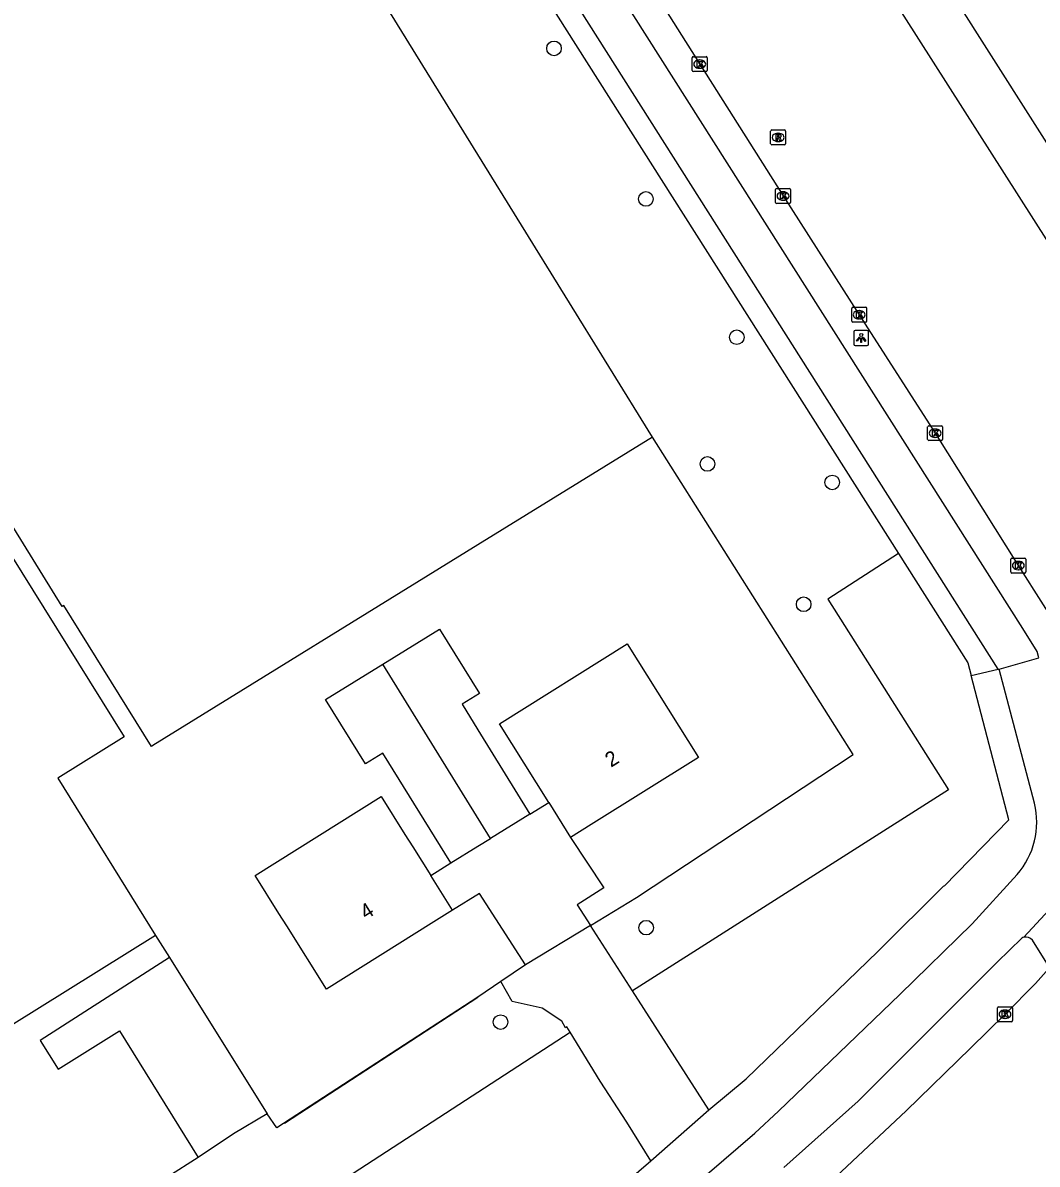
# Model space of a CAD drawing. Extents: x 158838 to 160074, y 386376 to 387776.
# Drawn here: x 159969.5 to 160037.4, y 387295.9 to 387372.3 of the extents above; entities that cross this region are included whole.
import ezdxf

# ---------------------------------------------------------------- set-up
doc = ezdxf.new("R2010")
doc.units = 0
for name, color, linetype in [('IMGEO_Boom', 7, 'Continuous'), ('IMGEO_Fietspad_gesloten', 7, 'Continuous'), ('IMGEO_Fietspad_open', 7, 'Continuous'), ('IMGEO_Groenvoorziening', 7, 'Continuous'), ('IMGEO_Hek', 7, 'Continuous'), ('IMGEO_Kolk', 7, 'Continuous'), ('IMGEO_Lichtpunt', 7, 'Continuous'), ('IMGEO_OVBaan_gesloten', 7, 'Continuous'), ('IMGEO_Pand', 7, 'Continuous'), ('IMGEO_Pand_nummerreeks', 7, 'Continuous'), ('IMGEO_Rijbaan_lokaal_gesloten', 7, 'Continuous'), ('IMGEO_Rijbaan_regionaal_gesloten', 7, 'Continuous'), ('IMGEO_Rioolput', 7, 'Continuous'), ('IMGEO_Voetpad_open', 7, 'Continuous')]:
    doc.layers.add(name, color=color, linetype=linetype)

msp = doc.modelspace()

# ---------------------------------------------------------------- linework, layer by layer
at = {"layer": 'IMGEO_Boom'}
for centre in [(160005.091, 387370.611), (160011.239, 387360.529), (160017.326, 387351.273), (160015.363, 387342.784), (160023.715, 387341.546), (160021.804, 387333.388), (160011.26, 387311.735), (160001.509, 387305.409)]:
    msp.add_circle(centre, 0.489, dxfattribs=at)
at = {"layer": 'IMGEO_Fietspad_gesloten'}
for points in [[(160034.82, 387329.041), (159961.204, 387445.139), (159918.848, 387511.897), (159898.27, 387544.32)], [(160037.55, 387329.807), (160037.444, 387330.224), (160036.467, 387331.772), (160001.349, 387387.118), (159978.228, 387423.557), (159970.759, 387435.328), (159970.154, 387436.277)], [(160034.889, 387329.047), (160037.55, 387329.807)], [(160034.82, 387329.041), (160034.889, 387329.047)]]:
    msp.add_lwpolyline(points, dxfattribs=at)
at = {"layer": 'IMGEO_Fietspad_open'}
for points in [[(160037.249, 387320.061), (160034.889, 387329.047)], [(160013.268, 387293.454), (160018.533, 387297.984), (160020.118, 387299.438), (160028.247, 387307.257), (160033.085, 387311.999), (160036.094, 387315.301)], [(160036.549, 387311.093), (160038.251, 387312.938), (160038.291, 387312.874), (160038.687, 387313.119), (160040.052, 387310.915)], [(160020.485, 387295.683), (160025.454, 387300.125), (160030.033, 387304.689), (160032.149, 387306.813), (160034.765, 387309.426), (160036.402, 387311.033)]]:
    msp.add_lwpolyline(points, dxfattribs=at)
for centre, radius, start, end in [((160032.14, 387318.781), 5.267, 318.65083, 14.07107), ((160036.688, 387310.542), 0.568, 104.17061, 120.23634)]:
    msp.add_arc(centre, radius, start, end, dxfattribs=at)
at = {"layer": 'IMGEO_Groenvoorziening'}
for points in [[(160007.534, 387311.883), (160010.612, 387313.751), (160025.117, 387323.325), (160011.695, 387344.589)], [(160028.154, 387336.779), (160023.418, 387333.739), (160031.507, 387320.956), (160010.346, 387307.498)], [(159979.349, 387309.73), (159985.891, 387299.28)], [(160001.528, 387308.121), (160000, 387307.085), (159986.539, 387298.328), (159985.891, 387299.28)], [(159980.695, 387288.186), (160006.167, 387304.734)], [(159985.891, 387299.28), (159983.63, 387297.929), (159981.27, 387296.343)]]:
    msp.add_lwpolyline(points, dxfattribs=at)
at = {"layer": 'IMGEO_Hek'}
for points in [[(160010.612, 387313.751), (160025.117, 387323.325), (160011.695, 387344.589)], [(159987.038, 387298.653), (160000, 387307.085)]]:
    msp.add_lwpolyline(points, dxfattribs=at)
at = {"layer": 'IMGEO_Kolk'}
for p, q in [((160014.344, 387369.129), (160014.344, 387369.981)), ((160014.419, 387370.055), (160015.271, 387370.055)), ((160014.832, 387369.835), (160014.857, 387369.835)), ((160015.345, 387369.981), (160015.345, 387369.129)), ((160015.271, 387369.055), (160014.419, 387369.055)), ((160014.855, 387369.275), (160014.83, 387369.275)), ((160019.927, 387360.301), (160019.927, 387361.153)), ((160020.002, 387361.227), (160020.854, 387361.227)), ((160020.928, 387361.153), (160020.928, 387360.301)), ((160020.438, 387360.447), (160020.413, 387360.447)), ((160020.415, 387361.007), (160020.44, 387361.007)), ((160020.854, 387360.227), (160020.002, 387360.227)), ((160025.021, 387352.347), (160025.021, 387353.199)), ((160025.096, 387353.273), (160025.948, 387353.273)), ((160025.509, 387353.053), (160025.534, 387353.053)), ((160026.022, 387353.199), (160026.022, 387352.347)), ((160025.948, 387352.273), (160025.096, 387352.273)), ((160025.532, 387352.493), (160025.507, 387352.493)), ((160030.106, 387344.419), (160030.106, 387345.271)), ((160030.181, 387345.345), (160031.033, 387345.345)), ((160030.594, 387345.125), (160030.619, 387345.125)), ((160031.107, 387345.271), (160031.107, 387344.419)), ((160031.033, 387344.345), (160030.181, 387344.345)), ((160030.617, 387344.565), (160030.592, 387344.565)), ((160035.675, 387335.556), (160035.675, 387336.408)), ((160035.75, 387336.482), (160036.602, 387336.482)), ((160036.163, 387336.262), (160036.188, 387336.262)), ((160036.676, 387336.408), (160036.676, 387335.556)), ((160036.602, 387335.482), (160035.75, 387335.482)), ((160036.186, 387335.702), (160036.161, 387335.702)), ((160034.783, 387305.513), (160034.783, 387306.365)), ((160034.858, 387306.439), (160035.71, 387306.439)), ((160035.271, 387306.219), (160035.296, 387306.219)), ((160035.784, 387306.365), (160035.784, 387305.513)), ((160035.71, 387305.439), (160034.858, 387305.439)), ((160035.294, 387305.659), (160035.269, 387305.659))]:
    msp.add_line(p, q, dxfattribs=at)
for points in [[(160014.344, 387369.129), (160014.344, 387369.981)], [(160014.419, 387370.055), (160015.271, 387370.055)], [(160014.665, 387369.755), (160014.788, 387369.755), (160014.788, 387369.604), (160014.918, 387369.755), (160015.082, 387369.755), (160014.936, 387369.604), (160015.089, 387369.355), (160014.937, 387369.355), (160014.852, 387369.519), (160014.788, 387369.452), (160014.788, 387369.355), (160014.665, 387369.355), (160014.665, 387369.755)], [(160015.345, 387369.981), (160015.345, 387369.129)], [(160015.271, 387369.055), (160014.419, 387369.055)], [(160019.927, 387360.301), (160019.927, 387361.153)], [(160020.002, 387361.227), (160020.854, 387361.227)], [(160020.928, 387361.153), (160020.928, 387360.301)], [(160020.248, 387360.927), (160020.371, 387360.927), (160020.371, 387360.776), (160020.501, 387360.927), (160020.665, 387360.927), (160020.519, 387360.776), (160020.672, 387360.527), (160020.52, 387360.527), (160020.435, 387360.691), (160020.371, 387360.624), (160020.371, 387360.527), (160020.248, 387360.527), (160020.248, 387360.927)], [(160020.854, 387360.227), (160020.002, 387360.227)], [(160025.021, 387352.347), (160025.021, 387353.199)], [(160025.096, 387353.273), (160025.948, 387353.273)], [(160025.342, 387352.973), (160025.465, 387352.973), (160025.465, 387352.822), (160025.595, 387352.973), (160025.759, 387352.973), (160025.613, 387352.822), (160025.766, 387352.573), (160025.614, 387352.573), (160025.529, 387352.737), (160025.465, 387352.67), (160025.465, 387352.573), (160025.342, 387352.573), (160025.342, 387352.973)], [(160026.022, 387353.199), (160026.022, 387352.347)], [(160025.948, 387352.273), (160025.096, 387352.273)], [(160030.106, 387344.419), (160030.106, 387345.271)], [(160030.181, 387345.345), (160031.033, 387345.345)], [(160030.427, 387345.045), (160030.55, 387345.045), (160030.55, 387344.894), (160030.68, 387345.045), (160030.844, 387345.045), (160030.698, 387344.894), (160030.851, 387344.645), (160030.699, 387344.645), (160030.614, 387344.809), (160030.55, 387344.742), (160030.55, 387344.645), (160030.427, 387344.645), (160030.427, 387345.045)], [(160031.107, 387345.271), (160031.107, 387344.419)], [(160031.033, 387344.345), (160030.181, 387344.345)], [(160035.675, 387335.556), (160035.675, 387336.408)], [(160035.75, 387336.482), (160036.602, 387336.482)], [(160035.996, 387336.182), (160036.119, 387336.182), (160036.119, 387336.031), (160036.249, 387336.182), (160036.413, 387336.182), (160036.267, 387336.031), (160036.42, 387335.782), (160036.268, 387335.782), (160036.183, 387335.946), (160036.119, 387335.879), (160036.119, 387335.782), (160035.996, 387335.782), (160035.996, 387336.182)], [(160036.676, 387336.408), (160036.676, 387335.556)], [(160036.602, 387335.482), (160035.75, 387335.482)], [(160034.783, 387305.513), (160034.783, 387306.365)], [(160034.858, 387306.439), (160035.71, 387306.439)], [(160035.104, 387306.139), (160035.227, 387306.139), (160035.227, 387305.988), (160035.357, 387306.139), (160035.521, 387306.139), (160035.375, 387305.988), (160035.528, 387305.739), (160035.376, 387305.739), (160035.291, 387305.903), (160035.227, 387305.836), (160035.227, 387305.739), (160035.104, 387305.739), (160035.104, 387306.139)], [(160035.784, 387306.365), (160035.784, 387305.513)], [(160035.71, 387305.439), (160034.858, 387305.439)]]:
    msp.add_lwpolyline(points, dxfattribs=at)
for centre, start, end in [((160014.421, 387369.979), 91.55205, 178.44795), ((160014.421, 387369.979), 91.55205, 178.44795), ((160015.269, 387369.979), 1.55205, 88.44795), ((160015.269, 387369.979), 1.55205, 88.44795), ((160014.421, 387369.131), 181.55205, 268.44795), ((160014.421, 387369.131), 181.55205, 268.44795), ((160015.269, 387369.131), 271.55205, 358.44795), ((160015.269, 387369.131), 271.55205, 358.44795), ((160020.004, 387361.151), 91.55205, 178.44795), ((160020.004, 387361.151), 91.55205, 178.44795), ((160020.852, 387361.151), 1.55205, 88.44795), ((160020.852, 387361.151), 1.55205, 88.44795), ((160020.004, 387360.303), 181.55205, 268.44795), ((160020.004, 387360.303), 181.55205, 268.44795), ((160020.852, 387360.303), 271.55205, 358.44795), ((160020.852, 387360.303), 271.55205, 358.44795), ((160025.098, 387353.197), 91.55205, 178.44795), ((160025.098, 387353.197), 91.55205, 178.44795), ((160025.946, 387353.197), 1.55205, 88.44795), ((160025.946, 387353.197), 1.55205, 88.44795), ((160025.098, 387352.349), 181.55205, 268.44795), ((160025.098, 387352.349), 181.55205, 268.44795), ((160025.946, 387352.349), 271.55205, 358.44795), ((160025.946, 387352.349), 271.55205, 358.44795), ((160030.183, 387345.269), 91.55205, 178.44795), ((160030.183, 387345.269), 91.55205, 178.44795), ((160031.031, 387345.269), 1.55205, 88.44795), ((160031.031, 387345.269), 1.55205, 88.44795), ((160030.183, 387344.421), 181.55205, 268.44795), ((160030.183, 387344.421), 181.55205, 268.44795), ((160031.031, 387344.421), 271.55205, 358.44795), ((160031.031, 387344.421), 271.55205, 358.44795), ((160035.752, 387336.406), 91.55205, 178.44795), ((160035.752, 387336.406), 91.55205, 178.44795), ((160036.6, 387336.406), 1.55205, 88.44795), ((160036.6, 387336.406), 1.55205, 88.44795), ((160035.752, 387335.558), 181.55205, 268.44795), ((160035.752, 387335.558), 181.55205, 268.44795), ((160036.6, 387335.558), 271.55205, 358.44795), ((160036.6, 387335.558), 271.55205, 358.44795), ((160034.86, 387306.363), 91.55205, 178.44795), ((160034.86, 387306.363), 91.55205, 178.44795), ((160035.708, 387306.363), 1.55205, 88.44795), ((160035.708, 387306.363), 1.55205, 88.44795), ((160034.86, 387305.515), 181.55205, 268.44795), ((160034.86, 387305.515), 181.55205, 268.44795), ((160035.708, 387305.515), 271.55205, 358.44795), ((160035.708, 387305.515), 271.55205, 358.44795)]:
    msp.add_arc(centre, 0.0765, start, end, dxfattribs=at)
for centre, major_axis, ratio, start_param, end_param in [((160014.831, 387369.555), (-0.387, 0.002), 0.722429, 4.712389, 7.853982), ((160014.856, 387369.555), (-0.39, 0.002), 0.717154, 1.570796, 4.712389), ((160020.414, 387360.727), (-0.387, 0.002), 0.722429, 4.712389, 7.853982), ((160020.439, 387360.727), (-0.39, 0.002), 0.717154, 1.570796, 4.712389), ((160025.508, 387352.773), (-0.387, 0.002), 0.722429, 4.712389, 7.853982), ((160025.533, 387352.773), (-0.39, 0.002), 0.717154, 1.570796, 4.712389), ((160030.593, 387344.845), (-0.387, 0.002), 0.722429, 4.712389, 7.853982), ((160030.618, 387344.845), (-0.39, 0.002), 0.717154, 1.570796, 4.712389), ((160036.162, 387335.982), (-0.387, 0.002), 0.722429, 4.712389, 7.853982), ((160036.187, 387335.982), (-0.39, 0.002), 0.717154, 1.570796, 4.712389), ((160035.27, 387305.939), (-0.387, 0.002), 0.722429, 4.712389, 7.853982), ((160035.295, 387305.939), (-0.39, 0.002), 0.717154, 1.570796, 4.712389)]:
    msp.add_ellipse(centre, major_axis=major_axis, ratio=ratio, start_param=start_param, end_param=end_param, dxfattribs=at)
at = {"layer": 'IMGEO_Lichtpunt'}
for p, q in [((160025.158, 387351.621), (160025.158, 387350.814)), ((160025.158, 387351.621), (160025.158, 387350.814)), ((160026.06, 387351.716), (160025.252, 387351.716)), ((160026.06, 387351.716), (160025.252, 387351.716)), ((160026.154, 387350.814), (160026.154, 387351.621)), ((160026.154, 387350.814), (160026.154, 387351.621)), ((160025.252, 387350.72), (160026.06, 387350.72)), ((160025.252, 387350.72), (160026.06, 387350.72))]:
    msp.add_line(p, q, dxfattribs=at)
for points in [[(160025.532, 387351.285), (160025.571, 387351.257), (160025.383, 387350.995), (160025.345, 387351.022), (160025.532, 387351.285)], [(160025.634, 387351.237), (160025.681, 387351.237), (160025.681, 387350.915), (160025.634, 387350.915), (160025.634, 387351.237)], [(160025.744, 387351.257), (160025.782, 387351.284), (160025.969, 387351.022), (160025.93, 387350.994), (160025.744, 387351.257)]]:
    msp.add_lwpolyline(points, dxfattribs=at)
msp.add_circle((160025.657, 387351.419), 0.0994, dxfattribs=at)
for centre, start, end in [((160025.252, 387351.621), 90, 180), ((160025.252, 387351.621), 90, 180), ((160026.06, 387351.621), 0, 90), ((160026.06, 387351.621), 0, 90), ((160025.252, 387350.814), 180, 270), ((160025.252, 387350.814), 180, 270), ((160026.06, 387350.814), 270, 0), ((160026.06, 387350.814), 270, 360)]:
    msp.add_arc(centre, 0.0946, start, end, dxfattribs=at)
at = {"layer": 'IMGEO_OVBaan_gesloten'}
for points in [[(160056.293, 387335.603), (160055.727, 387336.514), (160023.773, 387386.809), (160021.583, 387390.226), (160019.176, 387393.961)], [(160016.233, 387391.968), (160018.574, 387388.333), (160020.96, 387384.608), (160052.434, 387335.239), (160052.522, 387335.284), (160053.578, 387333.493)]]:
    msp.add_lwpolyline(points, dxfattribs=at)
at = {"layer": 'IMGEO_Pand'}
for points in [[(160011.695, 387344.589), (160000, 387363.506), (159966.98, 387416.918)], [(160011.695, 387344.589), (160000, 387337.37), (159978.24, 387323.938), (159978.141, 387323.877), (159972.275, 387333.304), (159972.162, 387333.234), (159951.954, 387365.937), (159951.408, 387366.821)], [(159950.359, 387366.169), (159976.32, 387324.521), (159971.861, 387321.742), (159978.421, 387311.219)], [(159978.421, 387311.219), (159951.29, 387294.307), (159918.754, 387346.515), (159933.514, 387355.694)], [(159993.623, 387329.383), (159997.428, 387331.73), (160000.095, 387327.407), (159998.938, 387326.693), (160000, 387324.972), (160003.477, 387319.336)], [(160004.738, 387320.114), (160001.437, 387325.382), (160009.987, 387330.739), (160014.755, 387323.129), (160007.587, 387318.638), (160006.205, 387317.772)], [(159998.178, 387316.067), (159993.639, 387323.424), (159992.465, 387322.699), (159989.797, 387327.023), (159993.623, 387329.383)], [(160000.829, 387317.703), (159993.623, 387329.383)], [(159998.29, 387312.902), (159997.055, 387312.127), (159989.859, 387307.613), (159987.203, 387311.849), (159986.672, 387312.695), (159985.078, 387315.237), (159993.509, 387320.526), (159995.103, 387317.984), (159995.634, 387317.138), (159996.834, 387315.224)], [(160004.738, 387320.114), (160006.205, 387317.772)], [(160003.477, 387319.336), (160000.829, 387317.703)], [(159998.178, 387316.067), (160000, 387317.191), (160000.829, 387317.703)], [(159998.29, 387312.902), (159996.834, 387315.224)]]:
    msp.add_lwpolyline(points, dxfattribs=at)
at = {"layer": 'IMGEO_Rijbaan_lokaal_gesloten'}
msp.add_lwpolyline([(160038.033, 387308.79), (160037.316, 387308.003), (160035.284, 387305.939), (160032.98, 387303.658), (160028.676, 387299.472), (160023.984, 387295.073), (160023.373, 387294.534), (160022.348, 387293.602)], dxfattribs=at)
at = {"layer": 'IMGEO_Rijbaan_regionaal_gesloten'}
msp.add_lwpolyline([(160008.648, 387379.402), (160009.304, 387378.362), (160014.845, 387369.555), (160020.428, 387360.727), (160025.522, 387352.773), (160030.607, 387344.845), (160036.176, 387335.982), (160039.503, 387330.722), (160041.225, 387328.014), (160042.276, 387326.342)], dxfattribs=at)
at = {"layer": 'IMGEO_Rioolput'}
for p, q in [((160019.595, 387364.224), (160019.595, 387365.076)), ((160019.67, 387365.15), (160020.522, 387365.15)), ((160020.083, 387364.93), (160020.108, 387364.93)), ((160020.596, 387365.076), (160020.596, 387364.224)), ((160020.522, 387364.15), (160019.67, 387364.15)), ((160020.106, 387364.37), (160020.081, 387364.37))]:
    msp.add_line(p, q, dxfattribs=at)
for points in [[(160019.595, 387364.224), (160019.595, 387365.076)], [(160019.67, 387365.15), (160020.522, 387365.15)], [(160020.596, 387365.076), (160020.596, 387364.224)], [(160020.522, 387364.15), (160019.67, 387364.15)], [(160020.184, 387364.848), (160019.932, 387364.85), (160019.932, 387364.45)], [(160019.932, 387364.45), (160020.056, 387364.45), (160020.056, 387364.612), (160020.067, 387364.612)], [(160020.11, 387364.769), (160020.056, 387364.769), (160020.056, 387364.688)], [(160020.056, 387364.688), (160020.108, 387364.688)], [(160020.114, 387364.583), (160020.185, 387364.45), (160020.325, 387364.45), (160020.26, 387364.576)]]:
    msp.add_lwpolyline(points, dxfattribs=at)
for centre, radius, start, end in [((160019.672, 387365.074), 0.0765, 91.55205, 178.44795), ((160019.672, 387365.074), 0.0765, 91.55205, 178.44795), ((160020.52, 387365.074), 0.0765, 1.55205, 88.44795), ((160020.52, 387365.074), 0.0765, 1.55205, 88.44795), ((160019.672, 387364.226), 0.0765, 181.55205, 268.44795), ((160019.672, 387364.226), 0.0765, 181.55205, 268.44795), ((160020.066, 387364.559), 0.0533, 26.02933, 88.69889), ((160020.092, 387364.877), 0.19, 274.7715, 282.96867), ((160020.116, 387364.673), 0.0964, 77.00612, 93.18647), ((160020.13, 387364.73), 0.0378, 276.66336, 79.67722), ((160020.183, 387364.738), 0.109, 350.36119, 89.41601), ((160020.181, 387364.738), 0.112, 277.58423, 350.98172), ((160020.165, 387364.523), 0.108, 29.51342, 73.79051), ((160020.52, 387364.226), 0.0765, 271.55205, 358.44795), ((160020.52, 387364.226), 0.0765, 271.55205, 358.44795)]:
    msp.add_arc(centre, radius, start, end, dxfattribs=at)
for centre, major_axis, ratio, start_param, end_param in [((160020.082, 387364.65), (-0.387, 0.002), 0.722429, 4.712389, 7.853982), ((160020.107, 387364.65), (-0.39, 0.002), 0.717154, 1.570796, 4.712389)]:
    msp.add_ellipse(centre, major_axis=major_axis, ratio=ratio, start_param=start_param, end_param=end_param, dxfattribs=at)
at = {"layer": 'IMGEO_Voetpad_open'}
for points in [[(159963.47, 387439.118), (159991.715, 387394.26), (159995.22, 387388.73), (160028.154, 387336.779)], [(160028.154, 387336.779), (160032.785, 387329.475), (160033.01, 387328.617)], [(160033.01, 387328.617), (160034.82, 387329.041)], [(160015.446, 387299.539), (160017.955, 387301.613), (160026.767, 387310.14), (160031.181, 387314.536), (160031.211, 387314.518), (160035.547, 387318.945), (160033.01, 387328.617)], [(160003.477, 387319.336), (160004.738, 387320.114)], [(160006.205, 387317.772), (160008.427, 387314.401), (160006.65, 387313.262), (160007.534, 387311.883)], [(159996.834, 387315.224), (159998.178, 387316.067)], [(160003.175, 387309.237), (160000.107, 387314.021), (159998.29, 387312.902)], [(160007.534, 387311.883), (160003.175, 387309.237)], [(160010.346, 387307.498), (160007.534, 387311.883)], [(159978.421, 387311.219), (159979.349, 387309.73)], [(160038.091, 387309.36), (160037.116, 387310.905)], [(159979.349, 387309.73), (159970.694, 387304.178), (159971.893, 387302.259), (159976.003, 387304.821), (159981.27, 387296.343)], [(160003.175, 387309.237), (160001.528, 387308.121)], [(160006.167, 387304.734), (160005.939, 387305.105), (160005.859, 387305.036), (160005.611, 387305.486), (160004.293, 387306.339), (160002.297, 387306.785), (160001.528, 387308.121)], [(160015.446, 387299.539), (160010.346, 387307.498)], [(160011.579, 387296.117), (160009.966, 387298.709), (160008.179, 387301.466), (160006.167, 387304.734)], [(160011.579, 387296.117), (160015.446, 387299.539)], [(159981.27, 387296.343), (159977.196, 387293.762)], [(159990.193, 387278.574), (159993.397, 387281.182), (160008.362, 387293.364), (160011.579, 387296.117)]]:
    msp.add_lwpolyline(points, dxfattribs=at)
msp.add_arc((160036.684, 387310.551), 0.559, 39.33641, 103.97568, dxfattribs=at)

# ---------------------------------------------------------------- texts
at = {"layer": 'IMGEO_Pand_nummerreeks'}
for s, rotation, p in [('2', 32.06919, (160008.906, 387322.438)), ('4', 32.10119, (159992.501, 387312.246))]:
    msp.add_text(s, height=1, rotation=rotation, dxfattribs=at).set_placement(p)

doc.saveas('drawing.dxf')
